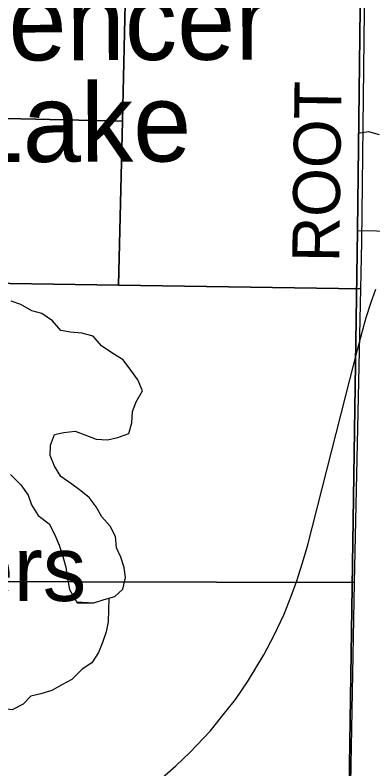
# Model space of a CAD drawing. Extents: x 1985906 to 2277390, y 930619 to 1324581.
# Drawn here: x 2083485 to 2085773, y 1130909 to 1135737 of the extents above; entities that cross this region are included whole.
import ezdxf

# ---------------------------------------------------------------- set-up
doc = ezdxf.new("R2010")
doc.units = 0
for name, color, linetype in [('GM_X_County_Road', 7, 'Continuous'), ('GM_X_County_Road_Text', 7, 'Continuous'), ('GM_X_Major_Lake', 7, 'Continuous'), ('GM_X_Major_Lake_Text', 7, 'Continuous'), ('GM_X_Minor_Lake_Text', 7, 'Continuous'), ('GM_X_Minor_River', 7, 'Continuous'), ('GM_X_Rail_Line', 7, 'Continuous'), ('GM_X_Section', 7, 'Continuous'), ('GM_X_Township', 7, 'Continuous'), ('GM_X_Unincorporated_Text', 7, 'Continuous')]:
    doc.layers.add(name, color=color, linetype=linetype)

msp = doc.modelspace()

# ---------------------------------------------------------------- linework, layer by layer
at = {"layer": 'GM_X_County_Road'}
for points in [[(2085604.1, 1129650), (2085675.1, 1134358), (2085729, 1138806.8), (2085793.3, 1142829)], [(2085675.1, 1134358), (2086046, 1134351.1), (2086046.1, 1134351.1)]]:
    msp.add_lwpolyline(points, dxfattribs=at)
at = {"layer": 'GM_X_Major_Lake'}
for points in [[(2083881.3, 1131973.4), (2083988.5, 1131971.9), (2084054.6, 1131994.3), (2084122.7, 1132012.8), (2084174.5, 1132061.3), (2084192.1, 1132135.6), (2084183.7, 1132199.8), (2084161.2, 1132265.8), (2084134.7, 1132325.8), (2084126.2, 1132398), (2084093.7, 1132464), (2084039.1, 1132523.9), (2084004.6, 1132587.9), (2083958.1, 1132647.8), (2083897.6, 1132695.6), (2083847.1, 1132733.4), (2083778.6, 1132781.1), (2083738, 1132849.1), (2083709.5, 1132917.1), (2083711.1, 1132983.3), (2083736.7, 1133051.7), (2083796.9, 1133064.1), (2083869.1, 1133072.5), (2083931.4, 1133048.8), (2084003.9, 1133021.2), (2084076.1, 1133017.6), (2084142.3, 1133032), (2084212.3, 1133056.5), (2084232, 1133124.8), (2084235.5, 1133197.1), (2084259.2, 1133259.4), (2084298.9, 1133329.8), (2084270.3, 1133401.9), (2084225.8, 1133463.8), (2084177.2, 1133529.7), (2084110.7, 1133569.5), (2084038.2, 1133619.2), (2083983.6, 1133681), (2083911.2, 1133700.7), (2083838.9, 1133706.3), (2083776.6, 1133717.9), (2083724.1, 1133777.8), (2083655.5, 1133825.5), (2083593.2, 1133843.2), (2083522.7, 1133882.9), (2083460.4, 1133904.6)], [(2083878.6, 1131978.9), (2083988.5, 1131971.9), (2084054.6, 1131994.3), (2084122.7, 1132012.8), (2084174.5, 1132061.3), (2084192.1, 1132135.6), (2084183.7, 1132199.8), (2084161.2, 1132265.8), (2084134.7, 1132325.8), (2084126.2, 1132398), (2084093.7, 1132464), (2084039.1, 1132523.9), (2084004.6, 1132587.9), (2083958.1, 1132647.8), (2083897.6, 1132695.6), (2083847.1, 1132733.4), (2083778.6, 1132781.1), (2083738, 1132849.1), (2083709.5, 1132917.1), (2083711.1, 1132983.3), (2083736.7, 1133051.7), (2083796.9, 1133064.1), (2083869.1, 1133072.5), (2083931.4, 1133048.8), (2084003.9, 1133021.2), (2084076.1, 1133017.6), (2084142.3, 1133032), (2084212.3, 1133056.5), (2084232, 1133124.8), (2084235.5, 1133197.1), (2084259.2, 1133259.4), (2084298.9, 1133329.8), (2084270.3, 1133401.9), (2084225.8, 1133463.8), (2084177.2, 1133529.7), (2084110.7, 1133569.5), (2084038.2, 1133619.2), (2083983.6, 1133681), (2083911.2, 1133700.7), (2083838.9, 1133706.3), (2083776.6, 1133717.9), (2083724.1, 1133777.8), (2083655.5, 1133825.5), (2083593.2, 1133843.2), (2083522.7, 1133882.9), (2083460.4, 1133904.6)], [(2083455.4, 1132795.2), (2083522.1, 1132729.4), (2083568.7, 1132661.5), (2083591.1, 1132601.4), (2083633.7, 1132531.5), (2083702.3, 1132479.7), (2083736.8, 1132411.7), (2083767.4, 1132341.7), (2083789.9, 1132269.6), (2083810.4, 1132201.5), (2083820.9, 1132129.4), (2083833.4, 1132059.2), (2083881.3, 1131973.4)], [(2083455.4, 1132795.2), (2083522.1, 1132729.4), (2083568.7, 1132661.5), (2083591.1, 1132601.4), (2083633.7, 1132531.5), (2083702.3, 1132479.7), (2083736.8, 1132411.7), (2083767.4, 1132341.7), (2083789.9, 1132269.6), (2083810.4, 1132201.5), (2083820.9, 1132129.4), (2083833.4, 1132059.2), (2083881.3, 1131973.4)]]:
    msp.add_lwpolyline(points, dxfattribs=at)
at = {"layer": 'GM_X_Minor_River'}
for points in [[(2085678.7, 1134979.8), (2085744.9, 1134990.3), (2085813.3, 1134972.8)], [(2084084.6, 1132000.6), (2084083.1, 1131928.3), (2084079.6, 1131852.1), (2084067.9, 1131787.8), (2084044.3, 1131719.5), (2084018.6, 1131655.1), (2083974.9, 1131588.6), (2083914.9, 1131548.2), (2083847.1, 1131481.6), (2083783.1, 1131447.1), (2083719.1, 1131410.6), (2083649, 1131390.1), (2083584.9, 1131375.7), (2083537.1, 1131323.3), (2083467.1, 1131286.7), (2083396.8, 1131298.4)]]:
    msp.add_lwpolyline(points, dxfattribs=at)
at = {"layer": 'GM_X_Rail_Line'}
msp.add_lwpolyline([(2084426.9, 1130853.3), (2084513.4, 1130929.2), (2084605.3, 1131016.8), (2084732.4, 1131150.3), (2084832.8, 1131276.3), (2084893.7, 1131354.3), (2084970.6, 1131467.5), (2085075.3, 1131639.5), (2085142.6, 1131766.6), (2085205.6, 1131901.2), (2085250.5, 1132016.6), (2085287.3, 1132114.3), (2085322, 1132223.3), (2085354.1, 1132336.5), (2085600.8, 1133300.5), (2085675.6, 1133593.2), (2085701.8, 1133696.8), (2085731.1, 1133799.9), (2085760.5, 1133891.2), (2085792, 1133982)], dxfattribs=at)
at = {"layer": 'GM_X_Section'}
for points in [[(2085736.2, 1137430.8), (2085726.2, 1136502.4), (2085701.2, 1134283.8), (2085694.6, 1133983), (2084147.3, 1134007), (2084171.3, 1135058.4), (2084201.4, 1136374.1), (2084225.5, 1137430.2)], [(2084201.4, 1136374.1), (2084171.3, 1135058.4), (2080367.9, 1135144.6), (2080374.5, 1136363.7)], [(2080367.9, 1135144.6), (2084171.3, 1135058.4), (2084147.3, 1134007), (2083033.6, 1134024.3), (2080362.2, 1134076)], [(2084147.3, 1134007), (2085694.6, 1133983), (2085653.5, 1132102.9), (2083012.4, 1132109), (2083033.6, 1134024.3)]]:
    msp.add_lwpolyline(points, close=True, dxfattribs=at)
msp.add_lwpolyline([(2083012.4, 1132109), (2085653.5, 1132102.9), (2085650.9, 1131985.2), (2085619.1, 1130230.7)], dxfattribs=at)
at = {"layer": 'GM_X_Township'}
msp.add_lwpolyline([(2059091.9, 1116133.9), (2059120.2, 1118390.4), (2059186.4, 1123686.3), (2059259.3, 1129509), (2059329.7, 1135138.9), (2059427, 1142930.1), (2061929.5, 1142920.5), (2072418.8, 1142880.3), (2081417, 1142845.8), (2085793.3, 1142829), (2085729, 1138806.8), (2085675, 1134358), (2085604.1, 1129650), (2085479.7, 1124404.8), (2085400.5, 1120106.1), (2085345.3, 1117751.5), (2085328.7, 1116004.2), (2082946.6, 1116001.5), (2080089.5, 1116050.8), (2071945.4, 1116056.8), (2066831.4, 1116082.5), (2063355.9, 1116100), (2061552.3, 1116120.3)], close=True, dxfattribs=at)
msp.add_lwpolyline([(2112984.3, 1116083.4), (2104968.7, 1116054), (2100204.9, 1116003.6), (2099440, 1115999.3), (2095790.6, 1115975.2), (2091530.9, 1115990.8), (2085328.7, 1116004.2), (2085345.3, 1117751.5), (2085400.5, 1120106.1), (2085479.7, 1124404.8), (2085604.1, 1129650), (2085675, 1134358), (2085729, 1138806.8), (2085793.3, 1142829), (2091370.5, 1142781.6), (2094059.5, 1142739.9), (2099759.2, 1142764.8), (2105186.3, 1142764.6), (2105809.5, 1142741.5), (2113092.4, 1142777.3)], dxfattribs=at)

# ---------------------------------------------------------------- texts
at = {"layer": 'GM_X_County_Road_Text'}
msp.add_text('ROOT', height=300, rotation=89.2466, dxfattribs=at).set_placement((2085557.3, 1134153.1))
at = {"layer": 'GM_X_Major_Lake_Text'}
msp.add_text('Lake', height=500.2, rotation=0.1996, dxfattribs=at).set_placement((2083162.3, 1134794.7))
at = {"layer": 'GM_X_Minor_Lake_Text'}
msp.add_text('Spencer', height=500.2, rotation=0.1996, dxfattribs=at).set_placement((2082625.2, 1135443.2))
at = {"layer": 'GM_X_Unincorporated_Text'}
msp.add_text('River Corners', height=417, rotation=0, dxfattribs=at).set_placement((2080501, 1131984.7))

doc.saveas('drawing.dxf')
